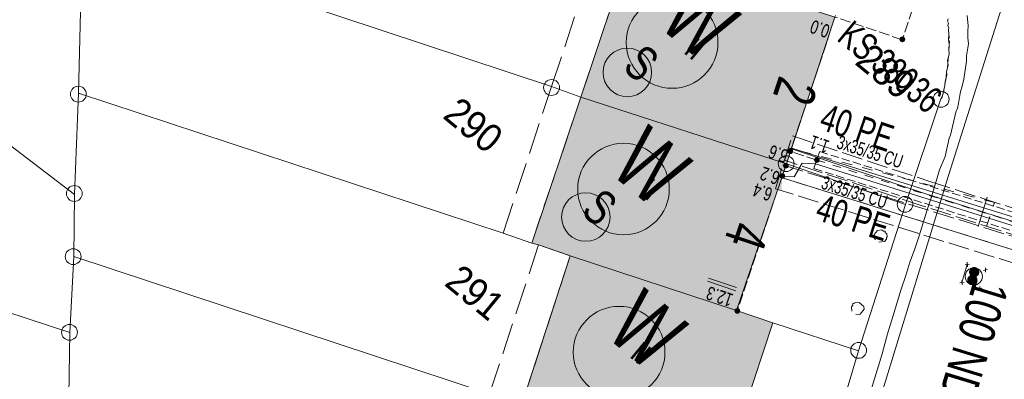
# Model space of a CAD drawing. Header units: metres. Extents: x -740 to 758, y -633 to 854.
# Tile 601 of 656: x 267 to 306, y -323 to -308. Entities that reach past the tile are written whole.
import ezdxf

# ---------------------------------------------------------------- set-up
doc = ezdxf.new("R2010")
doc.units = ezdxf.units.M
doc.header["$MEASUREMENT"] = 0
for name, pattern in [('1248_416', [1.664, 1.248, -0.416]), ('333_125', [0.4576, 0.3328, -0.1248]), ('333_333', [0.6656, 0.3328, -0.3328]), ('416_125', [0.5408, 0.416, -0.1248]), ('416_416', [0.832, 0.416, -0.416]), ('832_208', [1.04, 0.832, -0.208])]:
    doc.linetypes.add(name, pattern=pattern)
for name, color, linetype in [('Gas.LOVION', 7, 'Continuous'), ('Grundkarte.LOVION', 7, 'Continuous'), ('Grundkarte_Text.LOVION', 7, 'Continuous'), ('Strom.LOVION', 7, 'Continuous'), ('StromBemass.LOVION', 7, 'Continuous'), ('Wasser.LOVION', 7, 'Continuous')]:
    doc.layers.add(name, color=color, linetype=linetype)
doc.styles.add('ERSTELLTER_STIL_1', font='arial.ttf')

msp = doc.modelspace()

# ---------------------------------------------------------------- hatches: boundary and pattern name
at = {"layer": 'Grundkarte.LOVION', "linetype": 'Continuous', "lineweight": 18}
for points in [[(291.022, -305.56), (289.08, -311.395), (297.2, -314.03), (299.115, -308.227), (296.366, -307.313), (294.075, -306.562), (291.695, -305.79)], [(289.08, -311.395), (287.133, -317.171), (287.405, -317.234), (288.659, -317.672), (295.226, -319.838), (297.2, -314.03)], [(288.659, -317.672), (286.75, -323.534), (294.746, -326.121), (296.662, -320.319), (295.226, -319.838)]]:
    msp.add_hatch(color=9, dxfattribs=at).paths.add_polyline_path(points)
at = {"layer": 'Strom.LOVION', "linetype": 'Continuous', "lineweight": 13}
for points in [[(297.233, -313.923), (297.549, -312.917), (297.335, -312.849), (297.02, -313.855)], [(297.004, -315.054), (297.064, -313.999), (296.84, -313.976), (296.78, -315.031)]]:
    msp.add_hatch(color=7, dxfattribs=at).paths.add_polyline_path(points)
at = {"layer": 'Strom.LOVION', "linetype": 'Continuous', "lineweight": 18}
for points in [[(304.77, -318.442), (304.785, -318.422), (304.797, -318.4), (304.806, -318.376), (304.812, -318.352), (304.815, -318.327), (304.815, -318.302), (304.812, -318.277), (304.806, -318.253), (304.796, -318.229), (304.784, -318.207), (304.769, -318.187), (304.752, -318.169), (304.733, -318.153), (304.711, -318.139), (304.689, -318.129), (304.665, -318.121), (304.64, -318.116), (304.615, -318.115), (304.59, -318.117), (304.565, -318.121), (304.541, -318.129), (304.518, -318.14), (304.497, -318.154), (304.478, -318.17), (304.461, -318.188), (304.446, -318.208), (304.434, -318.23), (304.425, -318.254), (304.419, -318.278), (304.416, -318.303), (304.416, -318.328), (304.419, -318.353), (304.425, -318.378), (304.435, -318.401), (304.447, -318.423), (304.462, -318.443), (304.479, -318.462), (304.498, -318.477), (304.52, -318.491), (304.542, -318.502), (304.566, -318.509), (304.591, -318.514), (304.616, -318.515), (304.641, -318.514), (304.666, -318.509), (304.69, -318.501), (304.712, -318.49), (304.734, -318.477), (304.753, -318.461)], [(304.775, -318.446), (304.789, -318.426), (304.802, -318.404), (304.811, -318.38), (304.817, -318.356), (304.82, -318.331), (304.82, -318.306), (304.817, -318.281), (304.81, -318.257), (304.801, -318.233), (304.789, -318.211), (304.774, -318.191), (304.757, -318.173), (304.737, -318.157), (304.716, -318.144), (304.693, -318.133), (304.669, -318.125), (304.645, -318.121), (304.62, -318.119), (304.594, -318.121), (304.57, -318.126), (304.546, -318.133), (304.523, -318.144), (304.502, -318.158), (304.483, -318.174), (304.466, -318.192), (304.451, -318.213), (304.439, -318.235), (304.43, -318.258), (304.423, -318.282), (304.42, -318.307), (304.42, -318.332), (304.424, -318.357), (304.43, -318.382), (304.439, -318.405), (304.451, -318.427), (304.466, -318.447), (304.484, -318.466), (304.503, -318.482), (304.524, -318.495), (304.547, -318.506), (304.571, -318.513), (304.596, -318.518), (304.621, -318.519), (304.646, -318.518), (304.671, -318.513), (304.694, -318.505), (304.717, -318.494), (304.738, -318.481), (304.758, -318.465)], [(304.697, -318.748), (304.712, -318.727), (304.724, -318.705), (304.733, -318.682), (304.739, -318.657), (304.742, -318.632), (304.742, -318.607), (304.739, -318.582), (304.732, -318.558), (304.723, -318.535), (304.711, -318.513), (304.696, -318.493), (304.679, -318.474), (304.659, -318.458), (304.638, -318.445), (304.615, -318.434), (304.592, -318.427), (304.567, -318.422), (304.542, -318.42), (304.517, -318.422), (304.492, -318.427), (304.468, -318.435), (304.445, -318.446), (304.424, -318.459), (304.405, -318.475), (304.388, -318.494), (304.373, -318.514), (304.361, -318.536), (304.352, -318.559), (304.346, -318.584), (304.343, -318.609), (304.343, -318.634), (304.346, -318.659), (304.352, -318.683), (304.362, -318.706), (304.374, -318.728), (304.389, -318.749), (304.406, -318.767), (304.425, -318.783), (304.447, -318.796), (304.469, -318.807), (304.493, -318.815), (304.518, -318.819), (304.543, -318.821), (304.568, -318.819), (304.593, -318.814), (304.617, -318.806), (304.639, -318.796), (304.661, -318.782), (304.68, -318.766)], [(304.697, -318.748), (304.712, -318.727), (304.724, -318.705), (304.733, -318.682), (304.739, -318.657), (304.742, -318.632), (304.742, -318.607), (304.739, -318.582), (304.732, -318.558), (304.723, -318.535), (304.711, -318.513), (304.696, -318.493), (304.679, -318.474), (304.659, -318.458), (304.638, -318.445), (304.615, -318.434), (304.592, -318.427), (304.567, -318.422), (304.542, -318.42), (304.517, -318.422), (304.492, -318.427), (304.468, -318.435), (304.445, -318.446), (304.424, -318.459), (304.405, -318.475), (304.388, -318.494), (304.373, -318.514), (304.361, -318.536), (304.352, -318.559), (304.346, -318.584), (304.343, -318.609), (304.343, -318.634), (304.346, -318.659), (304.352, -318.683), (304.362, -318.706), (304.374, -318.728), (304.389, -318.749), (304.406, -318.767), (304.425, -318.783), (304.447, -318.796), (304.469, -318.807), (304.493, -318.815), (304.518, -318.819), (304.543, -318.821), (304.568, -318.819), (304.593, -318.814), (304.617, -318.806), (304.639, -318.796), (304.661, -318.782), (304.68, -318.766)], [(304.596, -318.662), (304.601, -318.655), (304.605, -318.647), (304.608, -318.64), (304.61, -318.631), (304.611, -318.623), (304.611, -318.615), (304.61, -318.606), (304.608, -318.598), (304.605, -318.59), (304.601, -318.583), (304.596, -318.576), (304.59, -318.57), (304.583, -318.565), (304.576, -318.56), (304.569, -318.557), (304.561, -318.554), (304.552, -318.553), (304.544, -318.552), (304.535, -318.553), (304.527, -318.554), (304.519, -318.557), (304.512, -318.56), (304.505, -318.565), (304.498, -318.57), (304.492, -318.576), (304.487, -318.583), (304.483, -318.591), (304.48, -318.599), (304.478, -318.607), (304.477, -318.615), (304.477, -318.623), (304.478, -318.632), (304.48, -318.64), (304.484, -318.648), (304.488, -318.655), (304.493, -318.662), (304.498, -318.668), (304.505, -318.673), (304.512, -318.678), (304.52, -318.681), (304.528, -318.684), (304.536, -318.686), (304.544, -318.686), (304.553, -318.685), (304.561, -318.684), (304.569, -318.681), (304.577, -318.678), (304.584, -318.673), (304.59, -318.668)], [(304.596, -318.662), (304.601, -318.655), (304.605, -318.647), (304.608, -318.64), (304.61, -318.631), (304.611, -318.623), (304.611, -318.615), (304.61, -318.606), (304.608, -318.598), (304.605, -318.59), (304.601, -318.583), (304.596, -318.576), (304.59, -318.57), (304.583, -318.565), (304.576, -318.56), (304.569, -318.557), (304.561, -318.554), (304.552, -318.553), (304.544, -318.552), (304.535, -318.553), (304.527, -318.554), (304.519, -318.557), (304.512, -318.56), (304.505, -318.565), (304.498, -318.57), (304.492, -318.576), (304.487, -318.583), (304.483, -318.591), (304.48, -318.599), (304.478, -318.607), (304.477, -318.615), (304.477, -318.623), (304.478, -318.632), (304.48, -318.64), (304.484, -318.648), (304.488, -318.655), (304.493, -318.662), (304.498, -318.668), (304.505, -318.673), (304.512, -318.678), (304.52, -318.681), (304.528, -318.684), (304.536, -318.686), (304.544, -318.686), (304.553, -318.685), (304.561, -318.684), (304.569, -318.681), (304.577, -318.678), (304.584, -318.673), (304.59, -318.668)], [(304.672, -318.357), (304.677, -318.349), (304.682, -318.342), (304.685, -318.333), (304.687, -318.325), (304.688, -318.316), (304.688, -318.307), (304.687, -318.298), (304.685, -318.289), (304.681, -318.281), (304.677, -318.273), (304.672, -318.266), (304.666, -318.26), (304.659, -318.254), (304.651, -318.249), (304.643, -318.245), (304.635, -318.243), (304.626, -318.241), (304.617, -318.24), (304.608, -318.241), (304.599, -318.243), (304.591, -318.246), (304.583, -318.249), (304.575, -318.254), (304.568, -318.26), (304.562, -318.266), (304.557, -318.274), (304.553, -318.281), (304.549, -318.29), (304.547, -318.298), (304.546, -318.307), (304.546, -318.316), (304.547, -318.325), (304.55, -318.334), (304.553, -318.342), (304.557, -318.35), (304.563, -318.357), (304.569, -318.363), (304.576, -318.369), (304.583, -318.374), (304.591, -318.378), (304.6, -318.38), (304.608, -318.382), (304.617, -318.383), (304.626, -318.382), (304.635, -318.38), (304.643, -318.377), (304.652, -318.374), (304.659, -318.369), (304.666, -318.363)], [(304.674, -318.359), (304.679, -318.351), (304.684, -318.344), (304.687, -318.335), (304.689, -318.327), (304.69, -318.318), (304.69, -318.309), (304.689, -318.3), (304.687, -318.291), (304.683, -318.283), (304.679, -318.275), (304.674, -318.268), (304.668, -318.261), (304.661, -318.256), (304.653, -318.251), (304.645, -318.247), (304.637, -318.244), (304.628, -318.243), (304.619, -318.242), (304.61, -318.243), (304.601, -318.244), (304.593, -318.247), (304.584, -318.251), (304.577, -318.256), (304.57, -318.262), (304.564, -318.268), (304.559, -318.275), (304.554, -318.283), (304.551, -318.292), (304.549, -318.3), (304.548, -318.309), (304.548, -318.318), (304.549, -318.327), (304.551, -318.336), (304.555, -318.344), (304.559, -318.352), (304.564, -318.359), (304.57, -318.366), (304.577, -318.371), (304.585, -318.376), (304.593, -318.38), (304.602, -318.383), (304.61, -318.384), (304.619, -318.385), (304.628, -318.384), (304.637, -318.382), (304.646, -318.38), (304.654, -318.376), (304.661, -318.371), (304.668, -318.365)]]:
    msp.add_hatch(color=150, dxfattribs=at).paths.add_polyline_path(points)
at = {"layer": 'StromBemass.LOVION', "linetype": 'Continuous', "lineweight": 13}
for points in [[(301.85, -309.167), (301.857, -309.158), (301.862, -309.147), (301.867, -309.136), (301.87, -309.125), (301.871, -309.113), (301.871, -309.101), (301.869, -309.089), (301.866, -309.078), (301.862, -309.067), (301.856, -309.056), (301.849, -309.047), (301.841, -309.038), (301.832, -309.03), (301.822, -309.024), (301.811, -309.019), (301.8, -309.015), (301.788, -309.013), (301.776, -309.012), (301.764, -309.013), (301.752, -309.015), (301.741, -309.019), (301.73, -309.024), (301.72, -309.031), (301.711, -309.038), (301.703, -309.047), (301.696, -309.057), (301.69, -309.067), (301.686, -309.078), (301.683, -309.09), (301.682, -309.102), (301.682, -309.113), (301.683, -309.125), (301.686, -309.137), (301.691, -309.148), (301.696, -309.158), (301.703, -309.168), (301.712, -309.177), (301.721, -309.184), (301.731, -309.191), (301.742, -309.196), (301.753, -309.199), (301.765, -309.201), (301.777, -309.202), (301.789, -309.201), (301.8, -309.199), (301.812, -309.195), (301.822, -309.19), (301.832, -309.184), (301.842, -309.176)], [(301.851, -309.166), (301.858, -309.157), (301.864, -309.146), (301.868, -309.135), (301.871, -309.124), (301.872, -309.112), (301.872, -309.1), (301.871, -309.088), (301.868, -309.077), (301.863, -309.066), (301.858, -309.056), (301.851, -309.046), (301.843, -309.037), (301.833, -309.03), (301.823, -309.024), (301.813, -309.019), (301.801, -309.015), (301.79, -309.013), (301.778, -309.012), (301.766, -309.013), (301.754, -309.015), (301.743, -309.019), (301.732, -309.024), (301.722, -309.03), (301.713, -309.038), (301.705, -309.046), (301.698, -309.056), (301.693, -309.066), (301.688, -309.077), (301.685, -309.089), (301.684, -309.101), (301.684, -309.113), (301.686, -309.124), (301.689, -309.136), (301.693, -309.147), (301.699, -309.157), (301.706, -309.167), (301.714, -309.175), (301.723, -309.183), (301.733, -309.189), (301.744, -309.194), (301.755, -309.198), (301.767, -309.2), (301.778, -309.201), (301.79, -309.2), (301.802, -309.198), (301.813, -309.194), (301.824, -309.189), (301.834, -309.183), (301.843, -309.175)], [(297.425, -313.593), (297.431, -313.584), (297.437, -313.573), (297.441, -313.562), (297.444, -313.551), (297.446, -313.54), (297.446, -313.528), (297.444, -313.516), (297.441, -313.505), (297.437, -313.494), (297.431, -313.484), (297.424, -313.474), (297.416, -313.466), (297.407, -313.459), (297.397, -313.452), (297.387, -313.447), (297.375, -313.444), (297.364, -313.442), (297.352, -313.441), (297.341, -313.442), (297.329, -313.444), (297.318, -313.448), (297.308, -313.453), (297.298, -313.459), (297.289, -313.466), (297.281, -313.475), (297.274, -313.484), (297.268, -313.495), (297.264, -313.506), (297.261, -313.517), (297.26, -313.528), (297.26, -313.54), (297.261, -313.552), (297.264, -313.563), (297.269, -313.574), (297.274, -313.584), (297.281, -313.594), (297.289, -313.602), (297.298, -313.609), (297.308, -313.616), (297.319, -313.621), (297.33, -313.624), (297.341, -313.626), (297.353, -313.627), (297.365, -313.626), (297.376, -313.624), (297.387, -313.62), (297.398, -313.615), (297.408, -313.609), (297.417, -313.602)], [(298.476, -313.942), (298.483, -313.932), (298.489, -313.922), (298.493, -313.911), (298.496, -313.899), (298.498, -313.887), (298.498, -313.875), (298.496, -313.864), (298.493, -313.852), (298.489, -313.841), (298.483, -313.831), (298.476, -313.821), (298.468, -313.812), (298.459, -313.805), (298.449, -313.799), (298.438, -313.794), (298.426, -313.79), (298.415, -313.788), (298.403, -313.787), (298.391, -313.788), (298.379, -313.79), (298.368, -313.794), (298.357, -313.799), (298.347, -313.805), (298.338, -313.813), (298.33, -313.822), (298.323, -313.831), (298.318, -313.842), (298.313, -313.853), (298.31, -313.864), (298.309, -313.876), (298.309, -313.888), (298.31, -313.9), (298.313, -313.911), (298.318, -313.922), (298.324, -313.933), (298.331, -313.942), (298.339, -313.951), (298.348, -313.958), (298.358, -313.965), (298.369, -313.97), (298.38, -313.973), (298.392, -313.975), (298.404, -313.976), (298.415, -313.975), (298.427, -313.973), (298.438, -313.969), (298.449, -313.964), (298.459, -313.958), (298.468, -313.95)], [(297.249, -314.167), (297.256, -314.158), (297.262, -314.148), (297.266, -314.137), (297.269, -314.125), (297.27, -314.114), (297.27, -314.102), (297.269, -314.091), (297.266, -314.079), (297.261, -314.068), (297.256, -314.058), (297.249, -314.049), (297.241, -314.04), (297.232, -314.033), (297.222, -314.027), (297.211, -314.022), (297.2, -314.018), (297.189, -314.016), (297.177, -314.015), (297.165, -314.016), (297.154, -314.018), (297.143, -314.022), (297.132, -314.027), (297.122, -314.033), (297.113, -314.041), (297.105, -314.049), (297.099, -314.059), (297.093, -314.069), (297.089, -314.08), (297.086, -314.091), (297.084, -314.103), (297.084, -314.114), (297.086, -314.126), (297.089, -314.137), (297.093, -314.148), (297.099, -314.158), (297.106, -314.168), (297.114, -314.176), (297.123, -314.184), (297.133, -314.19), (297.143, -314.195), (297.154, -314.198), (297.166, -314.201), (297.178, -314.201), (297.189, -314.2), (297.201, -314.198), (297.212, -314.195), (297.222, -314.19), (297.232, -314.183), (297.241, -314.176)], [(297.249, -314.167), (297.256, -314.158), (297.262, -314.148), (297.266, -314.137), (297.269, -314.125), (297.27, -314.114), (297.27, -314.102), (297.269, -314.091), (297.266, -314.079), (297.261, -314.068), (297.256, -314.058), (297.249, -314.049), (297.241, -314.04), (297.232, -314.033), (297.222, -314.027), (297.211, -314.022), (297.2, -314.018), (297.189, -314.016), (297.177, -314.015), (297.165, -314.016), (297.154, -314.018), (297.143, -314.022), (297.132, -314.027), (297.122, -314.033), (297.113, -314.041), (297.105, -314.049), (297.099, -314.059), (297.093, -314.069), (297.089, -314.08), (297.086, -314.091), (297.084, -314.103), (297.084, -314.114), (297.086, -314.126), (297.089, -314.137), (297.093, -314.148), (297.099, -314.158), (297.106, -314.168), (297.114, -314.176), (297.123, -314.184), (297.133, -314.19), (297.143, -314.195), (297.154, -314.198), (297.166, -314.201), (297.178, -314.201), (297.189, -314.2), (297.201, -314.198), (297.212, -314.195), (297.222, -314.19), (297.232, -314.183), (297.241, -314.176)], [(297.106, -314.568), (297.113, -314.558), (297.118, -314.548), (297.123, -314.538), (297.126, -314.526), (297.127, -314.515), (297.127, -314.503), (297.125, -314.492), (297.123, -314.481), (297.118, -314.47), (297.113, -314.46), (297.106, -314.451), (297.098, -314.442), (297.089, -314.435), (297.079, -314.429), (297.069, -314.424), (297.058, -314.42), (297.046, -314.418), (297.035, -314.417), (297.023, -314.418), (297.012, -314.42), (297.001, -314.424), (296.991, -314.429), (296.981, -314.435), (296.972, -314.443), (296.964, -314.451), (296.957, -314.46), (296.952, -314.471), (296.948, -314.481), (296.945, -314.492), (296.943, -314.504), (296.943, -314.515), (296.945, -314.527), (296.948, -314.538), (296.952, -314.549), (296.958, -314.559), (296.964, -314.568), (296.972, -314.577), (296.981, -314.584), (296.991, -314.59), (297.002, -314.595), (297.013, -314.599), (297.024, -314.601), (297.035, -314.601), (297.047, -314.601), (297.058, -314.598), (297.069, -314.595), (297.08, -314.59), (297.089, -314.584), (297.098, -314.576)], [(297.106, -314.568), (297.113, -314.558), (297.118, -314.548), (297.123, -314.538), (297.126, -314.526), (297.127, -314.515), (297.127, -314.503), (297.125, -314.492), (297.123, -314.481), (297.118, -314.47), (297.113, -314.46), (297.106, -314.451), (297.098, -314.442), (297.089, -314.435), (297.079, -314.429), (297.069, -314.424), (297.058, -314.42), (297.046, -314.418), (297.035, -314.417), (297.023, -314.418), (297.012, -314.42), (297.001, -314.424), (296.991, -314.429), (296.981, -314.435), (296.972, -314.443), (296.964, -314.451), (296.957, -314.46), (296.952, -314.471), (296.948, -314.481), (296.945, -314.492), (296.943, -314.504), (296.943, -314.515), (296.945, -314.527), (296.948, -314.538), (296.952, -314.549), (296.958, -314.559), (296.964, -314.568), (296.972, -314.577), (296.981, -314.584), (296.991, -314.59), (297.002, -314.595), (297.013, -314.599), (297.024, -314.601), (297.035, -314.601), (297.047, -314.601), (297.058, -314.598), (297.069, -314.595), (297.08, -314.59), (297.089, -314.584), (297.098, -314.576)], [(295.329, -319.91), (295.336, -319.901), (295.341, -319.891), (295.345, -319.88), (295.348, -319.868), (295.35, -319.857), (295.35, -319.845), (295.348, -319.834), (295.345, -319.822), (295.341, -319.811), (295.335, -319.801), (295.328, -319.792), (295.32, -319.783), (295.311, -319.776), (295.301, -319.77), (295.291, -319.765), (295.28, -319.761), (295.268, -319.759), (295.257, -319.758), (295.245, -319.759), (295.234, -319.761), (295.222, -319.765), (295.212, -319.77), (295.202, -319.776), (295.193, -319.784), (295.185, -319.792), (295.178, -319.802), (295.173, -319.812), (295.168, -319.823), (295.166, -319.834), (295.164, -319.846), (295.164, -319.857), (295.166, -319.869), (295.169, -319.88), (295.173, -319.891), (295.179, -319.901), (295.185, -319.911), (295.194, -319.919), (295.203, -319.927), (295.212, -319.933), (295.223, -319.938), (295.234, -319.941), (295.246, -319.944), (295.257, -319.944), (295.269, -319.943), (295.28, -319.941), (295.291, -319.938), (295.302, -319.933), (295.312, -319.926), (295.321, -319.919)]]:
    msp.add_hatch(color=7, dxfattribs=at).paths.add_polyline_path(points)
at = {"layer": 'Wasser.LOVION', "linetype": 'Continuous', "lineweight": 13}
for points in [[(297.158, -313.753), (297.398, -313.035), (297.048, -312.936), (296.821, -313.638)], [(296.798, -314.911), (297.009, -314.196), (296.643, -314.084), (296.432, -314.799)]]:
    msp.add_hatch(color=7, dxfattribs=at).paths.add_polyline_path(points)

# ---------------------------------------------------------------- linework, layer by layer
at = {"layer": 'Gas.LOVION', "color": 5, "linetype": 'Continuous', "lineweight": 18}
msp.add_lwpolyline([(357.029, -314.874), (356.45, -314.695), (349.305, -312.349), (338.076, -308.747), (326.954, -305.18), (322.99, -304.237), (322.249, -304.059), (321.704, -303.934), (321.555, -303.919), (321.444, -303.989), (321.083, -304.232), (318.58, -305.836), (318.482, -305.89), (318.362, -305.872), (317.89, -305.726), (313.635, -304.383), (310.841, -303.46), (307.448, -302.314), (303.6, -314.497), (300.364, -325.084), (298.828, -330.688), (297.945, -333.892), (297.334, -336.11), (295.369, -347.902)], dxfattribs=at)
at = {"layer": 'Grundkarte.LOVION', "color": 253, "linetype": 'Continuous', "lineweight": 18}
for points in [[(262.303, -290.841), (269.786, -292.415), (269.87, -292.968), (269.566, -292.88), (267.863, -297.834), (269.662, -298.397), (269.434, -304.833), (269.301, -308.009), (269.233, -311.237), (269.063, -315.244), (269.037, -317.699), (268.887, -320.699), (268.83, -324.045), (268.647, -328.525), (268.326, -337.63), (268.113, -343.917), (267.917, -350.379), (267.736, -356.693), (267.532, -362.771), (267.293, -369.09), (267.036, -378.248), (266.963, -380.827), (266.79, -386.016)], [(268.83, -324.045), (268.887, -320.699), (269.037, -317.699), (269.063, -315.244), (269.233, -311.237), (269.301, -308.009)], [(303.584, -308.292), (303.564, -308.383), (303.601, -308.468), (303.581, -308.559), (303.619, -308.644), (303.598, -308.734), (303.615, -308.91), (303.606, -309.118), (303.623, -309.293), (303.614, -309.501), (303.631, -309.677), (303.59, -309.858), (303.58, -310.066), (303.565, -310.215), (303.524, -310.397), (303.515, -310.604), (303.473, -310.786), (303.458, -310.935), (303.376, -311.298), (303.302, -311.453), (301.908, -315.638), (300.052, -321.435), (298.291, -327.312)]]:
    msp.add_lwpolyline(points, dxfattribs=at)
at = {"layer": 'Grundkarte.LOVION', "color": 8, "linetype": 'Continuous', "lineweight": 18}
for points in [[(262.002, -302.279), (269.301, -308.009), (269.233, -311.237), (269.063, -315.244), (258.327, -307.013)], [(303.584, -308.292), (303.564, -308.383), (303.601, -308.468), (303.581, -308.559), (303.619, -308.644), (303.598, -308.734), (303.615, -308.91), (303.606, -309.118), (303.623, -309.293), (303.614, -309.501), (303.631, -309.677), (303.59, -309.858), (303.58, -310.066), (303.565, -310.215), (303.524, -310.397), (303.515, -310.604), (303.473, -310.786), (303.458, -310.935), (303.376, -311.298), (303.302, -311.453), (301.908, -315.638), (297.2, -314.03), (289.08, -311.395), (287.916, -310.977), (269.434, -304.833)], [(258.327, -307.013), (269.063, -315.244), (269.037, -317.699), (268.887, -320.699), (254.505, -315.987)], [(298.291, -327.312), (300.052, -321.435), (301.908, -315.638), (303.302, -311.453), (303.355, -311.388), (303.458, -310.935), (303.453, -310.876), (303.535, -310.514), (303.524, -310.397), (303.586, -310.125), (303.569, -309.949), (303.631, -309.677), (303.614, -309.501), (303.634, -309.41), (303.623, -309.293), (303.644, -309.203), (303.606, -309.118), (303.627, -309.027), (303.598, -308.734), (303.619, -308.644), (303.581, -308.559), (303.601, -308.468), (303.564, -308.383), (303.584, -308.292)], [(298.291, -327.312), (300.052, -321.435), (301.908, -315.638), (303.302, -311.453), (303.376, -311.298), (303.458, -310.935), (303.473, -310.786), (303.515, -310.604), (303.524, -310.397), (303.565, -310.215), (303.58, -310.066), (303.59, -309.858), (303.631, -309.677), (303.614, -309.501), (303.623, -309.293), (303.606, -309.118), (303.615, -308.91), (303.598, -308.734), (303.619, -308.644), (303.581, -308.559), (303.601, -308.468), (303.564, -308.383), (303.584, -308.292)], [(300.531, -323.014), (300.979, -321.552), (301.198, -320.762), (301.422, -320.03), (301.734, -318.995), (301.917, -318.445), (302.073, -317.927), (302.262, -317.436), (302.444, -316.886), (302.757, -315.851), (302.939, -315.301), (303.252, -314.265), (303.467, -313.742), (303.632, -313.016), (303.679, -312.894), (303.886, -311.987), (303.96, -311.832), (304.001, -311.65), (304.073, -311.171), (304.14, -310.957), (304.202, -310.685), (304.309, -309.965), (304.319, -309.757), (304.39, -309.277), (304.367, -309.043), (304.371, -308.777), (304.38, -308.569), (304.34, -308.159)]]:
    msp.add_lwpolyline(points, dxfattribs=at)
for points in [[(269.434, -304.833), (287.916, -310.977), (289.08, -311.395), (297.2, -314.03), (301.908, -315.638), (300.052, -321.435), (296.662, -320.319), (295.226, -319.838), (288.659, -317.672), (287.405, -317.234), (287.133, -317.171), (286.001, -316.78), (269.233, -311.237), (269.301, -308.009)], [(291.022, -305.56), (291.695, -305.79), (294.075, -306.562), (296.366, -307.313), (299.115, -308.227), (297.2, -314.03), (289.08, -311.395)], [(237.289, -321.276), (237.575, -320.273), (237.95, -318.965), (239.554, -313.607), (240.311, -311.375), (247.181, -313.629), (253.379, -315.654), (254.505, -315.987), (268.887, -320.699), (268.83, -324.045), (268.647, -328.525), (260.086, -328.328), (252.8, -326.055), (252.56, -326.02), (251.428, -325.628), (243.171, -323.095)], [(269.233, -311.237), (286.001, -316.78), (287.133, -317.171), (287.405, -317.234), (288.659, -317.672), (295.226, -319.838), (296.662, -320.319), (300.052, -321.435), (298.291, -327.312), (294.746, -326.121), (286.75, -323.534), (285.469, -323.127), (269.037, -317.699), (269.063, -315.244)], [(289.08, -311.395), (297.2, -314.03), (295.226, -319.838), (288.659, -317.672), (287.405, -317.234), (287.133, -317.171)], [(269.037, -317.699), (285.469, -323.127), (286.75, -323.534), (294.746, -326.121), (298.291, -327.312), (296.765, -333.165), (292.825, -331.866), (284.855, -329.246), (283.574, -328.839), (268.83, -324.045), (268.887, -320.699)], [(288.659, -317.672), (295.226, -319.838), (296.662, -320.319), (294.746, -326.121), (286.75, -323.534)]]:
    msp.add_lwpolyline(points, close=True, dxfattribs=at)
at = {"layer": 'Grundkarte.LOVION', "color": 8, "linetype": '1248_416', "lineweight": 18}
for points in [[(289.08, -311.395), (287.916, -310.977), (289.831, -305.174), (291.022, -305.56)], [(287.133, -317.171), (286.001, -316.78), (287.916, -310.977), (289.08, -311.395)], [(286.75, -323.534), (285.469, -323.127), (287.405, -317.234), (288.659, -317.672)]]:
    msp.add_lwpolyline(points, close=True, dxfattribs=at)
at = {"layer": 'Grundkarte.LOVION', "color": 3, "linetype": 'Continuous', "lineweight": 18}
for points in [[(300.714, -317.026), (300.682, -316.999), (300.665, -316.824), (300.797, -316.663), (300.972, -316.646), (301.037, -316.699), (301.095, -316.693), (301.101, -316.752), (301.165, -316.804), (301.177, -316.921), (301.15, -316.954), (301.156, -317.012), (301.077, -317.109), (300.843, -317.131)], [(299.78, -319.866), (299.763, -319.69), (299.816, -319.626), (299.81, -319.567), (299.868, -319.562), (299.895, -319.53), (300.071, -319.512), (300.263, -319.671), (300.275, -319.788), (300.116, -319.981), (299.941, -319.998)]]:
    msp.add_lwpolyline(points, dxfattribs=at)
at = {"layer": 'Grundkarte.LOVION', "color": 9, "linetype": 'Continuous', "lineweight": 18}
for centre, radius in [((287.919, -311.012), 0.313), ((269.222, -311.274), 0.313), ((303.309, -311.476), 0.314), ((297.187, -314.026), 0.313), ((269.061, -315.207), 0.313), ((301.885, -315.634), 0.31), ((269.016, -317.704), 0.312), ((268.871, -320.699), 0.312), ((300.052, -321.412), 0.314)]:
    msp.add_circle(centre, radius, dxfattribs=at)
at = {"layer": 'Strom.LOVION', "color": 5, "linetype": 'Continuous', "lineweight": 18}
msp.add_lwpolyline([(297.04, -314.518), (297.501, -314.547), (297.817, -313.999), (298.353, -314.035), (308.308, -317.155), (309.229, -317.509), (309.397, -317.108), (309.056, -316.801), (309.538, -316.739), (309.594, -316.409), (308.888, -316.286), (308.756, -316.446), (308.516, -316.869), (298.457, -313.744), (297.406, -313.418)], dxfattribs=at)
at = {"layer": 'Strom.LOVION', "color": 7, "linetype": '333_125', "lineweight": 13}
msp.add_lwpolyline([(308.422, -316.656), (308.208, -317.342), (298.282, -314.219), (298.512, -313.547)], close=True, dxfattribs=at)
at = {"layer": 'Strom.LOVION', "color": 9, "linetype": '333_333', "lineweight": 18}
msp.add_lwpolyline([(298.397, -313.883), (308.323, -317.006)], dxfattribs=at)
at = {"layer": 'Strom.LOVION', "color": 7, "linetype": 'Continuous', "lineweight": 13}
for points in [[(305.132, -315.353), (304.772, -316.511)], [(304.343, -318.016), (304.132, -318.731)]]:
    msp.add_lwpolyline(points, dxfattribs=at)
at = {"layer": 'Strom.LOVION', "color": 250, "linetype": 'Continuous', "lineweight": 18}
for points in [[(304.255, -318.024), (304.431, -318.007)], [(304.334, -317.928), (304.351, -318.104)], [(304.986, -318.248), (305.146, -318.218)], [(305.065, -318.152), (305.067, -318.315)], [(304.044, -318.74), (304.22, -318.722)], [(304.123, -318.643), (304.141, -318.819)], [(304.775, -318.964), (304.922, -318.949)], [(304.841, -318.883), (304.856, -319.03)]]:
    msp.add_lwpolyline(points, dxfattribs=at)
at = {"layer": 'Strom.LOVION', "color": 1, "linetype": 'Continuous', "lineweight": 18}
for centre in [(290.911, -310.414), (289.271, -316.138)]:
    msp.add_circle(centre, 0.959, dxfattribs=at)
at = {"layer": 'Strom.LOVION', "color": 7, "linetype": 'Continuous', "lineweight": 13}
msp.add_circle((304.602, -318.485), 0.341, dxfattribs=at)
at = {"layer": 'StromBemass.LOVION', "color": 7, "linetype": '416_125', "lineweight": 13}
for points in [[(313.677, -306.626), (303.731, -303.298), (301.774, -309.119), (299.115, -308.227), (299.138, -308.165)], [(299.115, -308.227), (297.359, -313.541), (295.255, -319.835)], [(298.397, -313.883), (297.359, -313.541)]]:
    msp.add_lwpolyline(points, dxfattribs=at)
at = {"layer": 'StromBemass.LOVION', "color": 7, "linetype": 'Continuous', "lineweight": 13}
for points in [[(295.225, -318.922), (294.125, -318.557)], [(295.194, -319.058), (294.078, -318.68)]]:
    msp.add_lwpolyline(points, dxfattribs=at)
for centre, radius in [((301.776, -309.107), 0.0949), ((301.778, -309.106), 0.0944), ((297.353, -313.534), 0.0931), ((298.403, -313.882), 0.0946), ((297.177, -314.108), 0.093), ((297.177, -314.108), 0.093), ((297.035, -314.509), 0.092), ((297.035, -314.509), 0.092), ((295.257, -319.851), 0.0929)]:
    msp.add_circle(centre, radius, dxfattribs=at)
at = {"layer": 'Wasser.LOVION', "color": 7, "linetype": '832_208', "lineweight": 13}
for points in [[(297.127, -313.889), (297.432, -312.928), (302.869, -314.731), (307.98, -316.375), (307.659, -317.322), (302.564, -315.692)], [(296.764, -315.018), (297.056, -314.073), (307.665, -317.381), (307.389, -318.339)]]:
    msp.add_lwpolyline(points, close=True, dxfattribs=at)
at = {"layer": 'Wasser.LOVION', "color": 252, "linetype": '416_416', "lineweight": 18}
for points in [[(305.097, -316.509), (305.418, -315.561), (297.286, -313.401)], [(307.535, -317.866), (296.91, -314.546)]]:
    msp.add_lwpolyline(points, dxfattribs=at)
at = {"layer": 'Wasser.LOVION', "color": 150, "linetype": 'Continuous', "lineweight": 18}
for points in [[(308.4, -317.043), (308.323, -317.006), (307.818, -316.834), (302.71, -315.22), (297.286, -313.401)], [(308.053, -318.023), (307.975, -317.986), (307.535, -317.866), (296.91, -314.546)]]:
    msp.add_lwpolyline(points, dxfattribs=at)
at = {"layer": 'Wasser.LOVION', "color": 94, "linetype": 'Continuous', "lineweight": 18}
for centre, radius in [((292.681, -309.23), 1.813), ((290.761, -315.028), 1.81), ((290.588, -321.482), 1.812)]:
    msp.add_circle(centre, radius, dxfattribs=at)

# ---------------------------------------------------------------- texts
at = {"layer": 'Gas.LOVION', "color": 5, "linetype": 'Continuous', "lineweight": 18, "insert": (304.229, -318.381), "char_height": 1.42279, "attachment_point": 7, "rotation": 253.0146, "style": 'ERSTELLTER_STIL_1'}
msp.add_mtext('{\\A1;\\W0.72102x;100 ND ST KA (1984)}', dxfattribs=at)
at = {"layer": 'Grundkarte_Text.LOVION', "color": 7, "linetype": 'Continuous', "lineweight": 13, "attachment_point": 7, "style": 'ERSTELLTER_STIL_1'}
for s, insert, char_height, rotation in [('{\\A1;\\W0.89449x;II}', (293.094, -309.619), 0.83074, 320.5848), ('{\\A1;\\W0.89449x;289}', (299.847, -310.073), 1.1243, 320.5864), ('{\\A1;\\W0.89451x;290}', (283.565, -312.199), 1.12428, 320.5855), ('{\\A1;\\W0.89445x;II}', (291.332, -315.171), 0.83074, 320.5848), ('{\\A1;\\W0.89448x;291}', (283.63, -318.822), 1.12434, 320.5841), ('{\\A1;\\W0.89449x;II}', (290.96, -321.65), 0.83074, 320.5848)]:
    msp.add_mtext(s, dxfattribs=dict(at, insert=insert, char_height=char_height, rotation=rotation))
at = {"layer": 'Grundkarte_Text.LOVION', "color": 8, "linetype": 'Continuous', "lineweight": 18, "attachment_point": 7, "style": 'ERSTELLTER_STIL_1'}
for s, insert, char_height, rotation in [('{\\A1;\\W0.71562x;2}', (296.928, -310.494), 1.60081, 251.6323), ('{\\A1;\\W0.71558x;4}', (295.013, -316.22), 1.60086, 251.5247)]:
    msp.add_mtext(s, dxfattribs=dict(at, insert=insert, char_height=char_height, rotation=rotation))
at = {"layer": 'Strom.LOVION', "color": 7, "linetype": 'Continuous', "lineweight": 13, "insert": (299.136, -309.13), "char_height": 1.06709, "attachment_point": 7, "rotation": 320.584, "style": 'ERSTELLTER_STIL_1'}
msp.add_mtext('{\\A1;\\W0.71558x;KS 38036}', dxfattribs=at)
at = {"layer": 'Strom.LOVION', "color": 1, "linetype": 'Continuous', "lineweight": 18, "attachment_point": 7, "style": 'ERSTELLTER_STIL_1'}
for s, insert, char_height, rotation in [('{\\A1;\\W0.71556x;S}', (290.67, -310.302), 1.37442, 320.5841), ('{\\A1;\\W0.71559x;S}', (289.025, -316.005), 1.3744, 320.5839)]:
    msp.add_mtext(s, dxfattribs=dict(at, insert=insert, char_height=char_height, rotation=rotation))
at = {"layer": 'Strom.LOVION', "color": 5, "linetype": 'Continuous', "lineweight": 18, "attachment_point": 7, "style": 'ERSTELLTER_STIL_1'}
for s, insert, char_height, rotation in [('{\\A1;\\W0.67978x;3x35/35 CU }', (299.145, -313.408), 0.53357, 342.2445), ('{\\A1;\\W0.67982x;3x35/35 CU }', (298.532, -315.004), 0.53355, 342.2436)]:
    msp.add_mtext(s, dxfattribs=dict(at, insert=insert, char_height=char_height, rotation=rotation))
at = {"layer": 'StromBemass.LOVION', "color": 7, "linetype": 'Continuous', "lineweight": 13, "attachment_point": 7, "style": 'ERSTELLTER_STIL_1'}
for s, insert, char_height, rotation in [('{\\A1;\\W0.71561x;0.0}', (298.959, -308.553), 0.53353, 161.2431), ('{\\A1;\\W0.71557x;1.1}', (298.936, -313.13), 0.53355, 161.244), ('{\\A1;\\W0.71557x;5.6}', (297.315, -313.502), 0.53355, 161.244), ('{\\A1;\\W0.71557x;6.2}', (296.985, -314.361), 0.53355, 161.244), ('{\\A1;\\W0.71557x;6.4}', (296.695, -315.011), 0.53355, 161.244), ('{\\A1;\\W0.71558x;12.3}', (295.136, -319.191), 0.53355, 161.244)]:
    msp.add_mtext(s, dxfattribs=dict(at, insert=insert, char_height=char_height, rotation=rotation))
at = {"layer": 'Wasser.LOVION', "color": 94, "linetype": 'Continuous', "lineweight": 18, "attachment_point": 7, "style": 'ERSTELLTER_STIL_1'}
for s, insert, char_height, rotation in [('{\\A1;\\W0.71561x;W}', (292.064, -308.548), 2.4898, 320.5847), ('{\\A1;\\W0.71562x;W}', (290.148, -314.351), 2.48983, 320.5838), ('{\\A1;\\W0.71561x;W}', (289.982, -320.81), 2.4898, 320.5847)]:
    msp.add_mtext(s, dxfattribs=dict(at, insert=insert, char_height=char_height, rotation=rotation))
at = {"layer": 'Wasser.LOVION', "color": 150, "linetype": 'Continuous', "lineweight": 18, "char_height": 1.06709, "attachment_point": 7, "style": 'ERSTELLTER_STIL_1'}
for s, insert, rotation in [('{\\A1;\\W0.71557x;40 PE}', (298.437, -312.653), 341.2466), ('{\\A1;\\W0.71559x;40 PE}', (298.282, -316.233), 342.2436)]:
    msp.add_mtext(s, dxfattribs=dict(at, insert=insert, rotation=rotation))

doc.saveas('drawing.dxf')
